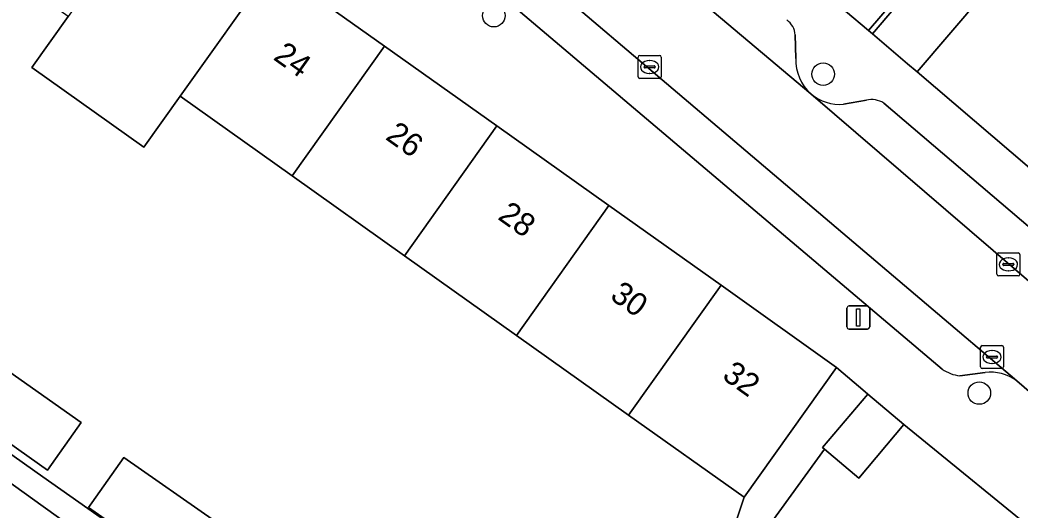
# Model space of a CAD drawing. Extents: x 162523 to 163266, y 381230 to 382050.
# Drawn here: x 163155.81 to 163199.19, y 381576.74 to 381598.02 of the extents above; entities that cross this region are included whole.
import ezdxf

# ---------------------------------------------------------------- set-up
doc = ezdxf.new("R2010")
doc.units = 0
for name, color, linetype in [('IMGEO_Boom', 7, 'Continuous'), ('IMGEO_Erf', 7, 'Continuous'), ('IMGEO_Kolk', 7, 'Continuous'), ('IMGEO_Lichtmast', 7, 'Continuous'), ('IMGEO_Pand', 7, 'Continuous'), ('IMGEO_Pand_nummerreeks', 7, 'Continuous'), ('IMGEO_Parkeervlak_open', 7, 'Continuous'), ('IMGEO_Rijbaan_lokaal_open', 7, 'Continuous'), ('IMGEO_Voetpad_open', 7, 'Continuous')]:
    doc.layers.add(name, color=color, linetype=linetype)

msp = doc.modelspace()

# ---------------------------------------------------------------- linework, layer by layer
at = {"layer": 'IMGEO_Boom'}
for centre in [(163176.364, 381598.207), (163190.653, 381595.67), (163197.425, 381581.82)]:
    msp.add_circle(centre, 0.489, dxfattribs=at)
at = {"layer": 'IMGEO_Erf'}
for points in [[(163115.401, 381607.592), (163156.805, 381578.185), (163181.991, 381560.437), (163182.032, 381560.584), (163172.746, 381567.084), (163168.624, 381569.97), (163168.775, 381570.186), (163170.145, 381572.144), (163174.24, 381569.278), (163182.788, 381563.296), (163183.719, 381566.688), (163187.222, 381577.292), (163182.215, 381580.857), (163177.351, 381584.32), (163172.488, 381587.782), (163167.625, 381591.245), (163162.762, 381594.707), (163161.191, 381592.495), (163156.327, 381595.958), (163157.898, 381598.17), (163153.034, 381601.633)], [(163200.509, 381607.549), (163198.114, 381604.462), (163195.307, 381600.846), (163195.38, 381600.79), (163192.617, 381597.555), (163192.786, 381597.412), (163194.695, 381599.672), (163195.547, 381600.66), (163197.715, 381603.21), (163199.629, 381601.534), (163197.559, 381599.099), (163194.728, 381595.768), (163206.962, 381585.303)], [(163161.672, 381573.401), (163156.817, 381576.889), (163151.962, 381580.377)], [(163200.502, 381575.275), (163194.157, 381580.453), (163192.199, 381578.131), (163190.707, 381579.39), (163188.428, 381576.235)]]:
    msp.add_lwpolyline(points, dxfattribs=at)
for points in [[(163154.622, 381583.247), (163158.464, 381580.539), (163157.011, 381578.477), (163153.16, 381581.19), (163149.198, 381583.982), (163150.651, 381586.045)], [(163164.29, 381576.241), (163168.142, 381573.546), (163166.737, 381571.552), (163166.613, 381571.377), (163162.753, 381574.078), (163158.783, 381576.857), (163158.924, 381577.057), (163160.311, 381579.026)]]:
    msp.add_lwpolyline(points, close=True, dxfattribs=at)
at = {"layer": 'IMGEO_Kolk'}
for p, q in [((163182.626, 381595.554), (163182.626, 381596.406)), ((163182.701, 381596.48), (163183.553, 381596.48)), ((163183.114, 381596.26), (163183.139, 381596.26)), ((163183.627, 381596.406), (163183.627, 381595.554)), ((163182.885, 381595.974), (163182.885, 381595.986)), ((163183.323, 381595.937), (163182.925, 381595.937)), ((163182.928, 381596.023), (163183.326, 381596.023)), ((163183.369, 381595.986), (163183.369, 381595.974)), ((163183.553, 381595.48), (163182.701, 381595.48)), ((163183.137, 381595.7), (163183.112, 381595.7)), ((163198.186, 381586.979), (163198.186, 381587.831)), ((163198.261, 381587.905), (163199.113, 381587.905)), ((163198.674, 381587.685), (163198.699, 381587.685)), ((163199.187, 381587.831), (163199.187, 381586.979)), ((163198.445, 381587.399), (163198.445, 381587.411)), ((163198.883, 381587.362), (163198.485, 381587.362)), ((163198.488, 381587.448), (163198.886, 381587.448)), ((163198.929, 381587.411), (163198.929, 381587.399)), ((163199.113, 381586.905), (163198.261, 381586.905)), ((163198.697, 381587.125), (163198.672, 381587.125)), ((163197.477, 381582.958), (163197.477, 381583.81)), ((163197.552, 381583.884), (163198.404, 381583.884)), ((163198.478, 381583.81), (163198.478, 381582.958)), ((163197.736, 381583.378), (163197.736, 381583.39)), ((163198.174, 381583.341), (163197.776, 381583.341)), ((163197.779, 381583.427), (163198.177, 381583.427)), ((163197.965, 381583.664), (163197.99, 381583.664)), ((163198.22, 381583.39), (163198.22, 381583.378)), ((163198.404, 381582.884), (163197.552, 381582.884)), ((163197.988, 381583.104), (163197.963, 381583.104))]:
    msp.add_line(p, q, dxfattribs=at)
for points in [[(163182.626, 381595.554), (163182.626, 381596.406)], [(163182.701, 381596.48), (163183.553, 381596.48)], [(163183.627, 381596.406), (163183.627, 381595.554)], [(163183.553, 381595.48), (163182.701, 381595.48)], [(163198.186, 381586.979), (163198.186, 381587.831)], [(163198.261, 381587.905), (163199.113, 381587.905)], [(163199.187, 381587.831), (163199.187, 381586.979)], [(163199.113, 381586.905), (163198.261, 381586.905)], [(163197.477, 381582.958), (163197.477, 381583.81)], [(163197.552, 381583.884), (163198.404, 381583.884)], [(163198.478, 381583.81), (163198.478, 381582.958)], [(163198.404, 381582.884), (163197.552, 381582.884)]]:
    msp.add_lwpolyline(points, dxfattribs=at)
for centre, radius, start, end in [((163182.703, 381596.404), 0.0765, 91.552, 178.448), ((163182.703, 381596.404), 0.0765, 91.552, 178.448), ((163183.551, 381596.404), 0.0765, 1.552, 88.448), ((163183.551, 381596.404), 0.0765, 1.552, 88.448), ((163182.925, 381595.983), 0.0403, 85.8775, 175.7526), ((163182.922, 381595.973), 0.0366, 178.938, 274.7102), ((163183.326, 381595.98), 0.043, 264.8664, 352.4533), ((163183.33, 381595.985), 0.0386, 1.7309, 96.639), ((163182.703, 381595.556), 0.0765, 181.552, 268.448), ((163182.703, 381595.556), 0.0765, 181.552, 268.448), ((163183.551, 381595.556), 0.0765, 271.552, 358.448), ((163183.551, 381595.556), 0.0765, 271.552, 358.448), ((163198.263, 381587.829), 0.0765, 91.552, 178.448), ((163198.263, 381587.829), 0.0765, 91.552, 178.448), ((163199.111, 381587.829), 0.0765, 1.552, 88.448), ((163199.111, 381587.829), 0.0765, 1.552, 88.448), ((163198.485, 381587.408), 0.0403, 85.8775, 175.7526), ((163198.482, 381587.398), 0.0366, 178.938, 274.7102), ((163198.886, 381587.405), 0.043, 264.8664, 352.4533), ((163198.89, 381587.41), 0.0386, 1.7309, 96.639), ((163198.263, 381586.981), 0.0765, 181.552, 268.448), ((163198.263, 381586.981), 0.0765, 181.552, 268.448), ((163199.111, 381586.981), 0.0765, 271.552, 358.448), ((163199.111, 381586.981), 0.0765, 271.552, 358.448), ((163197.554, 381583.808), 0.0765, 91.552, 178.448), ((163197.554, 381583.808), 0.0765, 91.552, 178.448), ((163198.402, 381583.808), 0.0765, 1.552, 88.448), ((163198.402, 381583.808), 0.0765, 1.552, 88.448), ((163197.776, 381583.387), 0.0403, 85.8775, 175.7526), ((163197.773, 381583.377), 0.0366, 178.938, 274.7102), ((163198.177, 381583.384), 0.043, 264.8664, 352.4533), ((163198.181, 381583.389), 0.0386, 1.7309, 96.639), ((163197.554, 381582.96), 0.0765, 181.552, 268.448), ((163197.554, 381582.96), 0.0765, 181.552, 268.448), ((163198.402, 381582.96), 0.0765, 271.552, 358.448), ((163198.402, 381582.96), 0.0765, 271.552, 358.448)]:
    msp.add_arc(centre, radius, start, end, dxfattribs=at)
for centre, major_axis, ratio, start_param, end_param in [((163183.113, 381595.98), (-0.387, 0.002), 0.722429, 4.712389, 7.853982), ((163183.138, 381595.98), (-0.39, 0.002), 0.717154, 1.570796, 4.712389), ((163198.673, 381587.405), (-0.387, 0.002), 0.722429, 4.712389, 7.853982), ((163198.698, 381587.405), (-0.39, 0.002), 0.717154, 1.570796, 4.712389), ((163197.964, 381583.384), (-0.387, 0.002), 0.722429, 4.712389, 7.853982), ((163197.989, 381583.384), (-0.39, 0.002), 0.717154, 1.570796, 4.712389)]:
    msp.add_ellipse(centre, major_axis=major_axis, ratio=ratio, start_param=start_param, end_param=end_param, dxfattribs=at)
at = {"layer": 'IMGEO_Lichtmast'}
for p, q in [((163191.68, 381584.7), (163191.68, 381585.5)), ((163191.68, 381585.5), (163191.68, 381584.7)), ((163191.78, 381585.6), (163192.57, 381585.6)), ((163192.57, 381585.6), (163191.78, 381585.6)), ((163192.67, 381585.5), (163192.67, 381584.7)), ((163192.67, 381584.7), (163192.67, 381585.5)), ((163192.57, 381584.6), (163191.78, 381584.6)), ((163191.78, 381584.6), (163192.57, 381584.6))]:
    msp.add_line(p, q, dxfattribs=at)
msp.add_lwpolyline([(163192.1, 381585.475), (163192.25, 381585.475), (163192.25, 381584.725), (163192.1, 381584.725), (163192.1, 381585.475)], dxfattribs=at)
for centre, start, end in [((163191.78, 381585.5), 90, 180), ((163191.78, 381585.5), 90, 180), ((163192.57, 381585.5), 0, 90), ((163192.57, 381585.5), 360, 90), ((163191.78, 381584.7), 180, 270), ((163191.78, 381584.7), 180, 270), ((163192.57, 381584.7), 270, 0), ((163192.57, 381584.7), 270, 0)]:
    msp.add_arc(centre, 0.1, start, end, dxfattribs=at)
at = {"layer": 'IMGEO_Pand'}
for points in [[(163166.769, 381600.348), (163161.905, 381603.811), (163157.898, 381598.17), (163156.327, 381595.958), (163161.191, 381592.495), (163162.762, 381594.707)], [(163197.559, 381599.099), (163197.298, 381599.301), (163195.547, 381600.66), (163194.695, 381599.672), (163192.786, 381597.412), (163194.315, 381596.121), (163194.728, 381595.768)], [(163162.762, 381594.707), (163167.625, 381591.245), (163171.632, 381596.886), (163166.769, 381600.348)], [(163171.632, 381596.886), (163167.625, 381591.245), (163172.488, 381587.782), (163176.495, 381593.423)], [(163181.358, 381589.961), (163176.495, 381593.423), (163172.488, 381587.782), (163177.351, 381584.32)], [(163181.358, 381589.961), (163177.351, 381584.32), (163182.215, 381580.857), (163186.222, 381586.498)], [(163182.215, 381580.857), (163187.222, 381577.292), (163191.235, 381582.929), (163186.222, 381586.498)], [(163154.622, 381583.247), (163153.16, 381581.19), (163157.011, 381578.477), (163158.464, 381580.539)], [(163194.157, 381580.453), (163192.589, 381581.776), (163190.63, 381579.455), (163190.707, 381579.39), (163192.199, 381578.131)], [(163160.311, 381579.026), (163158.924, 381577.057), (163158.783, 381576.857), (163162.753, 381574.078), (163162.886, 381574.265), (163164.29, 381576.241)]]:
    msp.add_lwpolyline(points, close=True, dxfattribs=at)
at = {"layer": 'IMGEO_Parkeervlak_open'}
for points in [[(163158.194, 381622.012), (163158.107, 381621.91), (163158.315, 381621.734), (163176.272, 381606.494), (163190.12, 381594.81)], [(163199.049, 381582.352), (163155.947, 381618.976)], [(163156.665, 381616.044), (163170.16, 381604.607), (163195.817, 381582.862)], [(163189.46, 381596.341), (163189.442, 381597.368)], [(163190.12, 381594.81), (163203.877, 381582.971), (163203.724, 381583.681), (163203.755, 381585.013)], [(163192.528, 381594.532), (163191.541, 381594.358)], [(163203.47, 381585.723), (163193.287, 381594.411)], [(163196.583, 381582.573), (163197.673, 381582.706)]]:
    msp.add_lwpolyline(points, dxfattribs=at)
for centre, radius, start, end in [((163188.573, 381597.305), 0.871, 4.1199, 54.971), ((163191.45, 381596.291), 1.99, 178.5602, 228.0807), ((163191.382, 381596.317), 1.965, 230.0623, 274.6474), ((163192.768, 381593.593), 0.969, 57.569, 104.3152), ((163196.717, 381584.087), 1.519, 233.7002, 264.9584), ((163197.924, 381580.832), 1.891, 53.5094, 97.6357)]:
    msp.add_arc(centre, radius, start, end, dxfattribs=at)
at = {"layer": 'IMGEO_Rijbaan_lokaal_open'}
msp.add_lwpolyline([(163203.877, 381582.971), (163190.12, 381594.81), (163176.272, 381606.494), (163158.315, 381621.734), (163155.947, 381618.976), (163199.049, 381582.352), (163199.687, 381581.799), (163202.492, 381579.513), (163202.783, 381579.345), (163204.21, 381578.732), (163205.538, 381578.122), (163214.293, 381574.618), (163214.938, 381576.194), (163215.616, 381577.85), (163204.493, 381582.322)], dxfattribs=at)
at = {"layer": 'IMGEO_Voetpad_open'}
for points in [[(163205.221, 381625.613), (163199.319, 381607.452), (163198.089, 381606.004), (163194.85, 381602.194), (163191.624, 381598.399), (163192.617, 381597.555), (163195.38, 381600.79), (163195.307, 381600.846), (163198.114, 381604.462), (163200.509, 381607.549), (163201.208, 381609.622), (163203.636, 381616.826), (163205.166, 381621.366), (163207.189, 381627.369)], [(163204.493, 381582.322), (163215.616, 381577.85), (163215.721, 381578.005), (163218.125, 381581.561), (163213.504, 381583.11), (163206.962, 381585.303), (163194.728, 381595.768), (163194.315, 381596.121), (163192.786, 381597.412), (163192.617, 381597.555), (163191.624, 381598.399), (163186.72, 381602.564), (163184.651, 381604.323), (163180.931, 381607.482), (163174.881, 381612.622), (163171.832, 381615.212), (163165.78, 381620.352), (163162.731, 381622.942), (163159.568, 381625.629)], [(163152.178, 381610.736), (163157.042, 381607.274), (163161.905, 381603.811), (163166.769, 381600.348), (163171.632, 381596.886), (163176.495, 381593.423), (163181.358, 381589.961), (163186.222, 381586.498), (163191.235, 381582.929), (163192.481, 381581.868), (163192.589, 381581.776), (163194.157, 381580.453), (163200.502, 381575.275), (163202.798, 381573.068), (163209.416, 381570.861), (163214.034, 381569.315), (163214.293, 381574.618), (163205.538, 381578.122), (163204.21, 381578.732), (163202.783, 381579.345), (163202.492, 381579.513), (163199.687, 381581.799), (163199.049, 381582.352)], [(163181.991, 381560.437), (163156.805, 381578.185), (163115.401, 381607.592)], [(163195.817, 381582.862), (163170.16, 381604.607)], [(163189.442, 381597.368), (163189.46, 381596.341)], [(163191.541, 381594.358), (163192.528, 381594.532)], [(163193.287, 381594.411), (163203.47, 381585.723)], [(163188.428, 381576.235), (163190.707, 381579.39), (163190.63, 381579.455), (163192.589, 381581.776), (163192.481, 381581.868), (163191.235, 381582.929), (163187.222, 381577.292), (163183.719, 381566.688)], [(163197.673, 381582.706), (163196.583, 381582.573)], [(163151.962, 381580.377), (163156.817, 381576.889), (163161.672, 381573.401)]]:
    msp.add_lwpolyline(points, dxfattribs=at)
for centre, radius, start, end in [((163188.573, 381597.305), 0.871, 4.1199, 54.971), ((163191.45, 381596.291), 1.99, 178.5602, 228.0807), ((163191.382, 381596.317), 1.965, 230.0623, 274.6474), ((163192.768, 381593.593), 0.969, 57.569, 104.3152), ((163196.717, 381584.087), 1.519, 233.7002, 264.9584), ((163197.924, 381580.832), 1.891, 53.5094, 97.6357)]:
    msp.add_arc(centre, radius, start, end, dxfattribs=at)

# ---------------------------------------------------------------- texts
at = {"layer": 'IMGEO_Pand_nummerreeks'}
for s, p in [('24', (163166.756, 381596.331)), ('26', (163171.623, 381592.866)), ('28', (163176.494, 381589.398)), ('30', (163181.361, 381585.933)), ('32', (163186.223, 381582.47))]:
    msp.add_text(s, height=1, rotation=324.5501, dxfattribs=at).set_placement(p)

doc.saveas('drawing.dxf')
